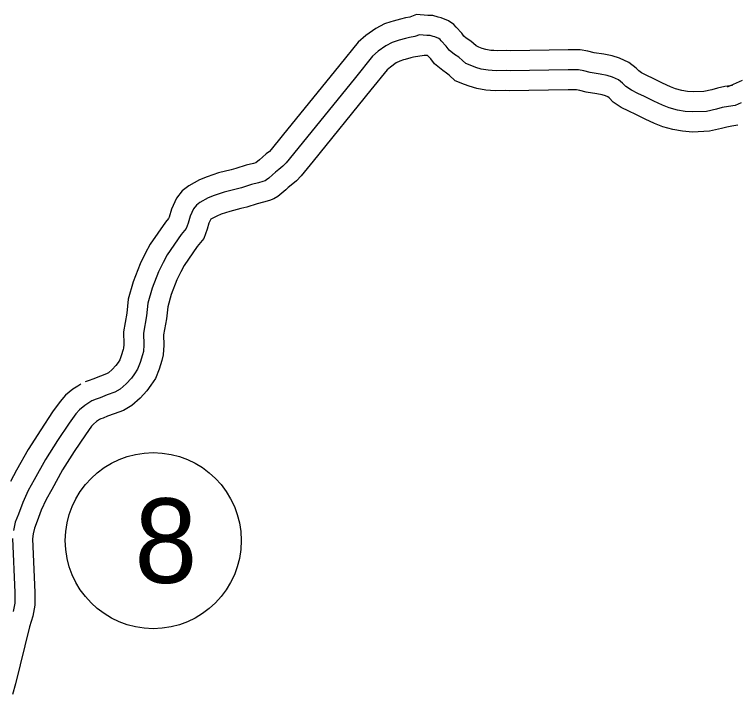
# Model space of a CAD drawing. Extents: x -83719 to 153526, y -11835 to 11446.
# Drawn here: x 14676 to 14857.5, y -2074.8 to -1904.9 of the extents above; entities that cross this region are included whole.
import ezdxf

# ---------------------------------------------------------------- set-up
doc = ezdxf.new("R2010")
doc.units = 0
for name, color, linetype in [('Level 10', 7, 'Continuous'), ('Level 27', 7, 'Continuous'), ('Level 59', 7, 'Continuous')]:
    doc.layers.add(name, color=color, linetype=linetype)

msp = doc.modelspace()

# ---------------------------------------------------------------- linework, layer by layer
at = {"layer": 'Level 10'}
for points in [[(14855.46, -1922.65), (14853.58, -1922.9), (14851.71, -1923.29), (14850.31, -1923.67), (14848.33, -1924.11), (14845.6, -1924.23), (14844.22, -1924.13), (14842.78, -1923.88), (14841.19, -1923.44), (14839.93, -1922.95), (14837.92, -1922), (14835.63, -1920.89), (14834.01, -1920.12), (14832.69, -1919.43), (14832.02, -1918.99), (14831.36, -1918.3), (14829.55, -1916.88), (14827.24, -1915.81), (14825.34, -1915.24), (14823.28, -1914.83), (14820.85, -1914.44), (14819.31, -1914.07), (14817.41, -1913.74), (14814.37, -1913.7), (14800.07, -1913.98), (14799.02, -1913.88), (14796.6, -1913.97), (14795.78, -1913.89), (14795.01, -1913.84), (14793.78, -1913.63), (14792.9, -1913.36), (14792.04, -1913.03), (14791.5, -1912.82), (14791.36, -1912.7), (14790.06, -1911.51), (14788.87, -1910.77), (14788.29, -1910.29), (14787.76, -1909.57), (14786.35, -1908.07), (14785.75, -1907.38), (14784.43, -1906.49), (14782.64, -1905.7), (14781.87, -1905.51), (14780.5, -1905.15), (14779.31, -1905.14), (14776.46, -1904.88), (14774.75, -1905.55), (14773.7, -1905.73), (14772.44, -1906.03), (14770.59, -1906.57), (14770.07, -1906.75), (14768.49, -1907.25), (14766.25, -1908.39), (14763.77, -1910.11), (14761.87, -1911.78), (14757.29, -1917.44), (14742.86, -1935.24), (14740.09, -1938.65), (14739.68, -1939.1), (14738.86, -1939.74), (14737.94, -1940.51), (14737.18, -1941.16), (14736.28, -1941.96), (14736.28, -1941.96), (14735.71, -1942.11), (14733.86, -1942.57), (14731.3, -1943.4), (14730.14, -1943.69), (14726.97, -1944.46), (14724.09, -1945.44), (14722.24, -1946.2), (14719.51, -1947.67), (14717.86, -1948.98), (14716.45, -1950.8), (14715.17, -1953.53), (14714.6, -1955.5), (14714.48, -1955.84), (14713.68, -1956.8), (14709.89, -1962.3), (14708.63, -1964.59), (14707.39, -1967.2), (14705.58, -1971.68), (14704.39, -1976.06), (14704.02, -1979.53), (14703.23, -1984.15), (14703.29, -1987.33), (14703.23, -1988.25), (14703.14, -1988.57), (14702.65, -1990.22), (14702.28, -1991.16), (14701.83, -1991.83), (14701.28, -1992.6), (14700.35, -1993.62), (14699.41, -1994.45), (14698.97, -1994.72), (14697.42, -1995.25), (14695.51, -1995.99), (14694.58, -1996.36), (14693.64, -1996.69)], [(14856.8, -1932.56), (14855.28, -1932.76), (14854.02, -1933.02), (14852.69, -1933.38), (14849.67, -1934.06), (14845.47, -1934.25), (14842.99, -1934.07), (14840.57, -1933.65), (14838.04, -1932.94), (14835.98, -1932.15), (14833.6, -1931.02), (14831.3, -1929.91), (14829.53, -1929.06), (14827.66, -1928.08), (14825.61, -1926.76), (14824.61, -1925.71), (14824.29, -1925.46), (14823.68, -1925.18), (14822.91, -1924.95), (14821.52, -1924.68), (14818.89, -1924.25), (14817.3, -1923.87), (14816.47, -1923.73), (14814.39, -1923.7), (14799.66, -1923.99), (14798.7, -1923.9), (14796.33, -1923.99), (14794.95, -1923.86), (14793.79, -1923.78), (14791.5, -1923.38), (14789.65, -1922.83), (14788.45, -1922.36), (14786.13, -1921.49), (14784.61, -1920.07), (14783.99, -1919.51), (14783.04, -1918.91), (14780.97, -1917.24), (14780.04, -1915.96), (14779.3, -1915.17), (14779.19, -1915.14), (14778.85, -1915.14), (14778.35, -1915.1), (14775.67, -1915.54), (14775, -1915.7), (14773.65, -1916.09), (14773.24, -1916.24), (14772.28, -1916.54), (14771.39, -1916.99), (14769.94, -1918), (14769.1, -1918.73), (14765.06, -1923.73), (14750.63, -1941.54), (14747.65, -1945.2), (14746.47, -1946.48), (14745.15, -1947.51), (14744.4, -1948.14), (14743.76, -1948.69), (14742.79, -1949.55), (14741.77, -1950.39), (14740.8, -1950.92), (14739.73, -1951.38), (14738.22, -1951.79), (14736.61, -1952.19), (14734.04, -1953.02), (14732.53, -1953.39), (14729.78, -1954.07), (14727.59, -1954.81), (14726.51, -1955.26), (14725.04, -1956.05), (14725.03, -1956.06), (14724.56, -1957.06), (14724.13, -1958.56), (14723.31, -1960.89), (14721.64, -1962.86), (14718.4, -1967.57), (14717.53, -1969.15), (14716.55, -1971.21), (14715.08, -1974.87), (14714.25, -1977.91), (14713.93, -1980.91), (14713.24, -1984.91), (14713.3, -1987.55), (14713.15, -1989.9), (14712.76, -1991.32), (14712.11, -1993.48), (14711.2, -1995.81), (14710.05, -1997.54), (14709.06, -1998.9), (14707.39, -2000.75), (14705.32, -2002.58), (14703.17, -2003.85), (14700.85, -2004.64), (14699.16, -2005.3), (14698.09, -2005.72), (14697.55, -2005.91)], [(14857.86, -1921.37), (14855.65, -1922.36), (14854.14, -1923.01)], [(14692.53, -1997.24), (14691.78, -1997.74), (14690.57, -1998.51), (14688.71, -2000.03), (14687.38, -2001.56), (14685.49, -2004.18), (14682.5, -2008.64), (14679.38, -2013.55), (14676.49, -2018.73), (14674.92, -2021.61)], [(14697.55, -2005.91), (14697.22, -2006.13), (14696.43, -2006.63), (14695.69, -2007.24), (14695.22, -2007.78), (14693.7, -2009.89), (14690.87, -2014.11), (14687.97, -2018.67), (14685.25, -2023.56), (14683.87, -2026.09), (14682.64, -2028.77), (14681.61, -2031.53), (14680.93, -2033.22), (14680.61, -2034.64), (14680.48, -2035.95), (14681.06, -2049.3), (14681.01, -2052.49), (14680.51, -2055.28), (14679.69, -2057.87), (14676.2, -2072.14), (14675.43, -2074.81)]]:
    msp.add_lwpolyline(points, dxfattribs=at)
at = {"layer": 'Level 27'}
msp.add_circle((14710.65, -2036.37), 22, dxfattribs=at)
at = {"layer": 'Level 59'}
for points in [[(14856.13, -1927.6), (14854.43, -1927.83), (14852.86, -1928.16), (14851.5, -1928.52), (14849, -1929.08), (14845.54, -1929.24), (14843.61, -1929.1), (14841.68, -1928.76), (14839.62, -1928.19), (14837.95, -1927.55), (14835.76, -1926.51), (14833.47, -1925.4), (14831.77, -1924.59), (14830.17, -1923.75), (14828.81, -1922.88), (14827.98, -1922.01), (14826.92, -1921.17), (14825.46, -1920.5), (14824.13, -1920.09), (14822.4, -1919.75), (14819.87, -1919.35), (14818.3, -1918.97), (14816.94, -1918.74), (14814.38, -1918.7), (14799.86, -1918.99), (14798.86, -1918.89), (14796.47, -1918.98), (14795.37, -1918.88), (14794.4, -1918.81), (14792.64, -1918.5), (14791.28, -1918.1), (14790.25, -1917.69), (14788.82, -1917.15), (14787.99, -1916.38), (14787.02, -1915.51), (14785.96, -1914.84), (14784.63, -1913.77), (14783.9, -1912.76), (14782.64, -1911.42), (14782.41, -1911.16), (14782.01, -1910.89), (14781.01, -1910.45), (14780.61, -1910.35), (14779.85, -1910.15), (14779.08, -1910.14), (14777.18, -1909.97), (14776.08, -1910.4), (14774.69, -1910.63), (14773.72, -1910.86), (14772.12, -1911.33), (14771.65, -1911.49), (14770.39, -1911.89), (14768.82, -1912.69), (14766.85, -1914.05), (14765.49, -1915.25), (14761.18, -1920.59), (14746.75, -1938.39), (14743.87, -1941.92), (14743.07, -1942.79), (14742, -1943.62), (14741.17, -1944.32), (14740.47, -1944.92), (14739.53, -1945.76), (14738.97, -1946.22), (14738.6, -1946.42), (14738.07, -1946.65), (14736.97, -1946.95), (14735.24, -1947.38), (14732.67, -1948.21), (14731.34, -1948.54), (14728.37, -1949.27), (14725.84, -1950.13), (14724.37, -1950.73), (14722.27, -1951.86), (14721.44, -1952.52), (14720.74, -1953.42), (14719.87, -1955.29), (14719.36, -1957.03), (14718.89, -1958.36), (14717.66, -1959.83), (14714.15, -1964.93), (14713.08, -1966.87), (14711.97, -1969.2), (14710.33, -1973.28), (14709.32, -1976.98), (14708.98, -1980.22), (14708.23, -1984.53), (14708.29, -1987.44), (14708.19, -1989.08), (14707.95, -1989.94), (14707.38, -1991.85), (14706.74, -1993.48), (14705.94, -1994.68), (14705.17, -1995.75), (14703.87, -1997.18), (14702.37, -1998.52), (14701.07, -1999.28), (14699.14, -1999.95), (14697.34, -2000.64), (14696.34, -2001.04), (14695.3, -2001.4)], [(14857.66, -1926.94), (14856.13, -1927.6)], [(14695.3, -2001.4), (14694.5, -2001.94), (14693.5, -2002.57), (14692.2, -2003.64), (14691.3, -2004.67), (14689.6, -2007.04), (14686.69, -2011.37), (14683.68, -2016.11), (14680.87, -2021.15), (14679.4, -2023.85), (14678.02, -2026.85), (14676.95, -2029.72), (14676.14, -2031.73), (14675.67, -2033.83)], [(14675.47, -2035.8), (14676.06, -2049.37), (14676.02, -2052.01), (14675.65, -2054.08)]]:
    msp.add_lwpolyline(points, dxfattribs=at)

# ---------------------------------------------------------------- texts
at = {"layer": 'Level 27'}
msp.add_text('8', height=21.12, dxfattribs=at).set_placement((14705.93, -2046.93))

doc.saveas('drawing.dxf')
